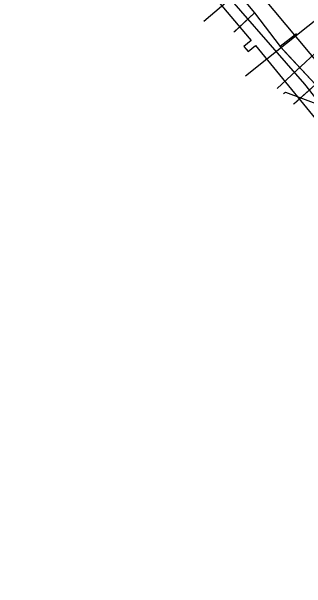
# Model space of a CAD drawing. Extents: x -595540 to -593988, y -1160850 to -1159202.
# Drawn here: x -595211.99 to -595194.66, y -1160625.7 to -1160591.81 of the extents above; entities that cross this region are included whole.
import ezdxf

# ---------------------------------------------------------------- set-up
doc = ezdxf.new("R2010")
doc.units = 0
for name, color, linetype in [('BVK-VODOVOD_trasa sítě', 7, 'Continuous'), ('CETIN_kabel podzemní', 7, 'Continuous'), ('DESTOVA_trasa neprovozované sítě', 7, 'Continuous'), ('DSP-SDEL-VODAFONE_kabel', 7, 'Continuous'), ('EON-NN_kabel', 7, 'Continuous'), ('INNOGY-STL_trasa sítě', 7, 'Continuous'), ('TSB_kabel VO', 7, 'Continuous')]:
    doc.layers.add(name, color=color, linetype=linetype)

msp = doc.modelspace()

# ---------------------------------------------------------------- linework, layer by layer
at = {"layer": 'BVK-VODOVOD_trasa sítě'}
for points in [[(-595193.63, -1160586.38), (-595193.82, -1160586.54), (-595200.7, -1160592.39)], [(-595190.83, -1160589.67), (-595190.91, -1160589.74), (-595198.25, -1160595.61)]]:
    msp.add_lwpolyline(points, dxfattribs=at)
at = {"layer": 'CETIN_kabel podzemní'}
for points in [[(-595211.27, -1160576.02), (-595209.94, -1160577.6), (-595209.1, -1160576.89), (-595196.57, -1160591.75), (-595183.08, -1160607.87), (-595172.8, -1160616.17), (-595160.37, -1160625.7)], [(-595203.02, -1160585.48), (-595199.46, -1160589.78), (-595197.72, -1160591.89)], [(-595197.72, -1160591.89), (-595198.88, -1160592.97)], [(-595197.72, -1160591.89), (-595196.2, -1160593.86)], [(-595195.25, -1160593.11), (-595196.2, -1160593.86)], [(-595196.2, -1160593.86), (-595195.83, -1160594.27)], [(-595195.83, -1160594.27), (-595194.14, -1160596.09)], [(-595194.14, -1160596.09), (-595195.38, -1160597.22)]]:
    msp.add_lwpolyline(points, dxfattribs=at)
at = {"layer": 'DESTOVA_trasa neprovozované sítě'}
msp.add_lwpolyline([(-595196.01, -1160596.62), (-595195.9, -1160596.55), (-595193.59, -1160597.4)], dxfattribs=at)
at = {"layer": 'DSP-SDEL-VODAFONE_kabel'}
for p, q in [((-595197.72, -1160591.888), (-595198.925, -1160593.008)), ((-595194.14, -1160596.093), (-595195.415, -1160597.253))]:
    msp.add_line(p, q, dxfattribs=at)
for points in [[(-595211.995, -1160574.64), (-595208.722, -1160578.683), (-595206.601, -1160581.386), (-595203.024, -1160585.48), (-595199.461, -1160589.784), (-595197.72, -1160591.888), (-595196.203, -1160593.861), (-595194.14, -1160596.093)], [(-595199.461, -1160589.784), (-595197.72, -1160591.888), (-595196.203, -1160593.861)], [(-595196.203, -1160593.861), (-595195.831, -1160594.266), (-595194.14, -1160596.093), (-595191.754, -1160599.267), (-595188.55, -1160603.198), (-595184.994, -1160607.23), (-595183.578, -1160608.808)]]:
    msp.add_lwpolyline(points, dxfattribs=at)
at = {"layer": 'EON-NN_kabel'}
msp.add_lwpolyline([(-595196.411, -1160570.497), (-595196.458, -1160570.443), (-595197.466, -1160570.515), (-595199.284, -1160571.409), (-595199.766, -1160572.026), (-595201.502, -1160574.248), (-595206.797, -1160578.421), (-595208.389, -1160579.8), (-595208.945, -1160580.174), (-595207.634, -1160581.836), (-595204.611, -1160585.463), (-595204.772, -1160585.882), (-595204.565, -1160586.327), (-595204.26, -1160585.99), (-595198.02, -1160593.37), (-595197.913, -1160593.501), (-595198.342, -1160593.854), (-595198.215, -1160594.008), (-595198.088, -1160594.163), (-595197.659, -1160593.81), (-595189.09, -1160604.25)], dxfattribs=at)
at = {"layer": 'INNOGY-STL_trasa sítě'}
msp.add_lwpolyline([(-595192.764, -1160592.963), (-595196.375, -1160596.321)], dxfattribs=at)
at = {"layer": 'TSB_kabel VO'}
msp.add_lwpolyline([(-595198.635, -1160588.605), (-595198.76, -1160588.86), (-595199.48, -1160590.02), (-595199.47, -1160590.67), (-595195.86, -1160594.83), (-595194.78, -1160596.07), (-595191.47, -1160600.28)], dxfattribs=at)

doc.saveas('drawing.dxf')
